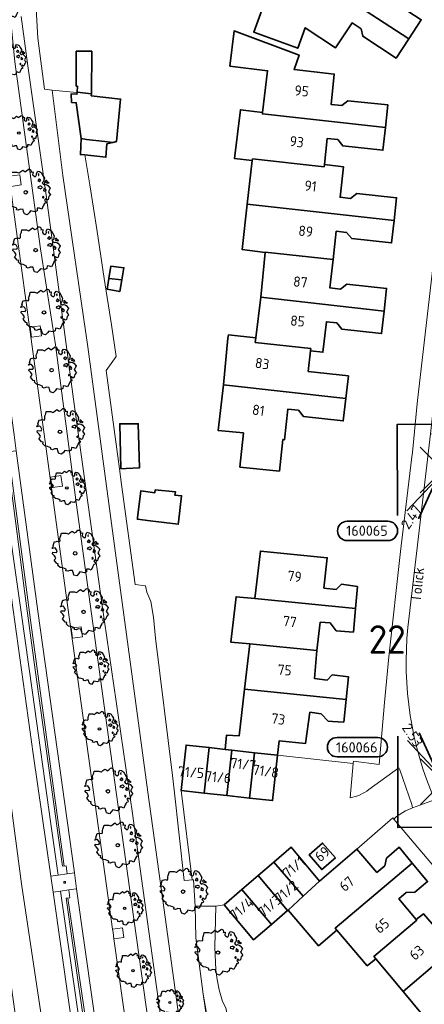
# Model space of a CAD drawing. Header units: metres. Extents: x 152391 to 157968, y 462336 to 467280.
# Tile 363 of 656: x 153788 to 153841, y 466125 to 466255. Entities that reach past the tile are written whole.
import ezdxf
from ezdxf.enums import TextEntityAlignment as Align

# ---------------------------------------------------------------- set-up
doc = ezdxf.new("R2010")
doc.units = ezdxf.units.M
doc.header["$LTSCALE"] = 0.75
doc.header["$PDMODE"] = 3
doc.header["$PDSIZE"] = 3
doc.layers.get('0').update_dxf_attribs({"lineweight": 25})
for name, color, linetype, lineweight in [('B-GV-GR-BOOM-S', 252, 'Continuous', 25), ('B-WE-GR-BEPLANTING_CULTUUR_BOSPLANTSOEN-GV', 251, 'Continuous', 18), ('B-WE-GR-GROENVOORZIENING-GV', 251, 'Continuous', 18), ('B-WE-GR-HAAG-G', 251, 'GR-HAAG1', 13), ('B-WE-GW-TALUD_KRUIN-G', 251, 'Continuous', 18), ('B-WE-OG-BEBOUWING-GV', 6, 'Continuous', 35), ('B-WE-OG-BEBOUWING-T18', 1, 'Continuous', 18), ('B-WE-OG-TERREIN_CULTUURSCHEIDING-GV', 251, 'Continuous', 18), ('B-WE-OG-TOPOGRAFIE-T18', 1, 'Continuous', 18), ('B-WE-RI-GWA_KOLK-S', 251, 'Continuous', 25), ('B-WE-VH-VERHARDING_ASFALT-GV', 251, 'Continuous', 18), ('B-WE-VH-VERHARDING_BETONSTRAATSTEEN-GV', 251, 'Continuous', 18), ('B-WE-VH-VERHARDING_GESLOTEN-GV', 251, 'Continuous', 18), ('B-WE-VH-VERHARDING_OPEN-GV', 251, 'Continuous', 18), ('B-WE-VH-VERHARDING_TEGEL-GV', 251, 'Continuous', 18), ('N-OI-RI-T50', 130, 'Continuous', 50), ('N-OI-RI-VWA_PUTNUMMER-S @ 0.75', 36, 'Continuous', 35), ('N-RO-KG-GRENS_WERK-G', 7, 'XX-WERKGRENS', 35)]:
    doc.layers.add(name, color=color, linetype=linetype, lineweight=lineweight)
doc.layers.add('inspectieput', color=7, linetype='Continuous', plot=False)
doc.styles.add('NLCS-ISO', font='isocpeur.ttf')
doc.styles.add('NLCS-ISO-M750-T18', font='NLCS-ISO.ttf', dxfattribs={"height": 1.35})
doc.styles.add('NLCS-ISO-M750-T50', font='NLCS-ISO.ttf', dxfattribs={"height": 3.75})
doc.linetypes.add('GR-HAAG1', pattern='A,6,[176,NLCS.SHX,S=0.125,R=0,X=0,Y=0],-2', length=8)
doc.linetypes.add('XX-WERKGRENS', pattern='A,0,[137,NLCS.SHX,S=0.1,R=0,X=-1.1,Y=-1.35],-6', length=6)

# ---------------------------------------------------------------- blocks, each defined once
blk = doc.blocks.new('*U247')
for q in [(-6.31, 7.21), (-4.23, 8.6)]:
    blk.add_line((-1.11, 1.66), q)
blk.add_lwpolyline([(-18.65, 7.76), (-11.5, 7.76, -1), (-11.5, 4.37), (-18.65, 4.37, -1)], format="xyb", close=True)
at = {"ltscale": 0.1, "style": 'NLCS-ISO'}
blk.add_attdef('PUTHGT', text='', height=1.8, rotation=303.6595, dxfattribs=at).set_placement((-6.61, 9.98), align=Align.MIDDLE_LEFT)
blk.add_attdef('PUTNR', text='', height=1.8, dxfattribs=at).set_placement((-15.18, 6.03), align=Align.MIDDLE_CENTER)
blk = doc.blocks.new('*U246')
for q in [(-6.36, -7.17), (-4.29, -8.57)]:
    blk.add_line((-1.12, -1.66), q)
blk.add_lwpolyline([(-16.81, -12.39), (-9.65, -12.39, 1), (-9.65, -9.01), (-16.81, -9.01, 1)], format="xyb", close=True)
at = {"ltscale": 0.1, "style": 'NLCS-ISO'}
blk.add_attdef('PUTHGT', text='', height=1.8, rotation=55.9352, dxfattribs=at).set_placement((-6.68, -9.93), align=Align.MIDDLE_LEFT)
blk.add_attdef('PUTNR', text='', height=1.8, dxfattribs=at).set_placement((-13.33, -8.87), align=Align.MIDDLE_CENTER)
blk = doc.blocks.new('wg')
at = {"layer": 'N-RO-KG-GRENS_WERK-G', "ltscale": 0.5, "flags": 128}
blk.add_lwpolyline([(6, 6), (-6, 6), (-6, -6), (6, -6)], dxfattribs=at)
blk = doc.blocks.new('SRI-KOLK-SO')
at = {"color": 0, "linetype": 'ByBlock', "lineweight": 18}
blk.add_lwpolyline([(-1.125, -1.125), (1.125, -1.125), (1.125, 1.125), (-1.125, 1.125)], close=True, dxfattribs=at)
at = {"color": 0, "linetype": 'ByBlock', "lineweight": 18, "style": 'NLCS-ISO'}
blk.add_text('k', height=1.5, dxfattribs=at).set_placement((0, 0), align=Align.MIDDLE_CENTER)
blk = doc.blocks.new('SGR-BOOM_21_30')
at = {"linetype": 'Continuous'}
for p, q in [((-1.11, 1.19), (-1.05, 1.33)), ((-1.05, 1.33), (-1.02, 1.5)), ((-1.02, 1.5), (-0.67, 1.5)), ((-0.67, 1.5), (-0.52, 1.43)), ((-0.52, 1.43), (-0.47, 1.45)), ((-0.47, 1.45), (-0.37, 1.55)), ((-0.37, 1.55), (-0.23, 1.65)), ((-0.23, 1.65), (-0.13, 1.58)), ((-0.13, 1.58), (-0.06, 1.52)), ((-0.06, 1.52), (0.07, 1.58)), ((0.07, 1.58), (0.2, 1.71)), ((0.2, 1.71), (0.26, 1.73)), ((0.26, 1.73), (0.33, 1.7)), ((0.33, 1.7), (0.39, 1.65)), ((0.4, 1.53), (0.38, 1.5)), ((0.38, 1.5), (0.53, 1.52)), ((0.39, 1.65), (0.4, 1.53)), ((0.54, 1.48), (0.51, 1.29)), ((0.53, 1.52), (0.54, 1.48)), ((0.79, 1.4), (0.89, 1.56)), ((0.8, 1.29), (0.79, 1.4)), ((0.89, 1.56), (1.02, 1.53)), ((0.97, 1.37), (0.93, 1.33)), ((0.93, 1.33), (0.95, 1.25)), ((0.96, 1.27), (0.97, 1.37)), ((1.02, 1.53), (1.16, 1.45)), ((1.16, 1.45), (1.25, 1.27)), ((-1.7, 0.37), (-1.66, 0.48)), ((-1.49, 0.41), (-1.7, 0.37)), ((-1.68, -0.03), (-1.67, 0.09)), ((-1.67, 0.09), (-1.39, 0.07)), ((-1.66, 0.48), (-1.6, 0.53)), ((-1.63, 0.58), (-1.53, 0.87)), ((-1.6, 0.53), (-1.63, 0.58)), ((-1.53, 0.87), (-1.46, 0.86)), ((-1.42, 0.33), (-1.49, 0.41)), ((-1.46, 0.86), (-1.34, 0.91)), ((-1.33, 0.18), (-1.42, 0.33)), ((-1.39, 0.07), (-1.33, 0.18)), ((-1.34, 0.91), (-1.18, 0.86)), ((-1.18, 0.86), (-1.12, 0.92)), ((-1.13, 1.09), (-1.11, 1.19)), ((-1.12, 0.92), (-1.13, 1.09)), ((0.51, 1.29), (0.57, 1.24)), ((0.57, 1.24), (0.69, 1.15)), ((0.69, 1.15), (0.75, 1.2)), ((0.75, 1.2), (0.8, 1.29)), ((0.94, 0.91), (0.89, 0.87)), ((0.89, 0.87), (0.93, 0.83)), ((0.93, 0.41), (0.89, 0.33)), ((0.89, 0.33), (1.03, 0.32)), ((0.93, 0.83), (0.98, 0.84)), ((1.05, 0.46), (0.93, 0.41)), ((0.97, 0.97), (0.94, 0.91)), ((0.95, 1.25), (0.96, 1.24)), ((1.03, 0.97), (0.97, 0.97)), ((0.98, 0.84), (1.03, 0.78)), ((1.08, 0.94), (1.03, 0.97)), ((1.03, 0.78), (1.08, 0.84)), ((1.03, 0.32), (1.11, 0.25)), ((1.11, 0.46), (1.05, 0.46)), ((1.12, 0.87), (1.08, 0.94)), ((1.08, 0.84), (1.12, 0.87)), ((1.22, 0.4), (1.11, 0.46)), ((1.11, 0.25), (1.2, 0.37)), ((1.2, 0.37), (1.24, 0.41)), ((1.32, 0.79), (1.23, 0.69)), ((1.23, 0.69), (1.27, 0.63)), ((1.25, 1.27), (1.38, 1.06)), ((1.27, 0.63), (1.38, 0.56)), ((1.34, 0.18), (1.31, 0.1)), ((1.43, 0.05), (1.31, 0.1)), ((1.38, 1.06), (1.32, 0.79)), ((1.36, 0.3), (1.34, 0.23)), ((1.34, 0.23), (1.34, 0.18)), ((1.43, 0.23), (1.36, 0.3)), ((1.38, 0.56), (1.44, 0.6)), ((1.47, 0.2), (1.43, 0.23)), ((1.43, 0.05), (1.51, 0.14)), ((1.47, 0.86), (1.44, 0.81)), ((1.44, 0.81), (1.46, 0.74)), ((1.44, 0.6), (1.57, 0.56)), ((1.46, 0.74), (1.53, 0.69)), ((1.54, 0.86), (1.47, 0.86)), ((1.51, 0.14), (1.47, 0.2)), ((1.53, 0.73), (1.64, 0.68)), ((1.53, 0.69), (1.54, 0.73)), ((1.62, 0.76), (1.54, 0.86)), ((1.57, 0.56), (1.64, 0.51)), ((1.73, 0.71), (1.62, 0.76)), ((1.64, 0.68), (1.73, 0.71)), ((1.64, 0.51), (1.81, 0.32)), ((1.72, 0.1), (1.67, 0.04)), ((1.67, 0.04), (1.76, -0.09)), ((1.81, 0.32), (1.72, 0.1)), ((-1.54, -0.18), (-1.68, -0.03)), ((-1.55, -0.51), (-1.49, -0.42)), ((-1.35, -0.75), (-1.55, -0.51)), ((-1.44, -0.32), (-1.54, -0.18)), ((-1.49, -0.42), (-1.44, -0.32)), ((-1.25, -0.78), (-1.35, -0.75)), ((-1.27, -0.9), (-1.25, -0.78)), ((-1.11, -1.05), (-1.27, -0.9)), ((-0.91, -1.08), (-1.11, -1.05)), ((-0.67, -1.18), (-0.91, -1.08)), ((-0.68, -1.29), (-0.67, -1.18)), ((-0.55, -1.33), (-0.68, -1.29)), ((-0.4, -1.26), (-0.55, -1.33)), ((-0.19, -1.28), (-0.4, -1.26)), ((-0.16, -1.43), (-0.19, -1.28)), ((0.84, -1.16), (0.83, -1.36)), ((1.03, -1.18), (0.84, -1.16)), ((1.18, -1.24), (1.03, -1.18)), ((1.29, -1.01), (1.18, -1.24)), ((1.29, -0.29), (1.24, -0.36)), ((1.24, -0.36), (1.25, -0.42)), ((1.26, -0.42), (1.33, -0.41)), ((1.33, -0.34), (1.29, -0.29)), ((1.36, -0.88), (1.29, -1.01)), ((1.33, -0.41), (1.33, -0.34)), ((1.37, -0.83), (1.36, -0.88)), ((1.48, -0.8), (1.37, -0.83)), ((1.46, -0.47), (1.39, -0.59)), ((1.39, -0.59), (1.43, -0.64)), ((1.43, -0.64), (1.5, -0.7)), ((1.58, -0.59), (1.46, -0.47)), ((1.5, -0.7), (1.48, -0.8)), ((1.66, -0.52), (1.58, -0.59)), ((1.68, -0.42), (1.66, -0.52)), ((1.72, -0.31), (1.68, -0.42)), ((1.84, -0.18), (1.72, -0.31)), ((1.76, -0.09), (1.84, -0.18)), ((-0.13, -1.49), (-0.16, -1.43)), ((-0.1, -1.61), (-0.13, -1.49)), ((0.11, -1.67), (-0.1, -1.61)), ((0.25, -1.52), (0.11, -1.67)), ((0.36, -1.38), (0.25, -1.52)), ((0.68, -1.44), (0.36, -1.38)), ((0.83, -1.36), (0.68, -1.44))]:
    blk.add_line(p, q, dxfattribs=at)
blk.add_circle((0, 0), 0.126, dxfattribs=at)
blk = doc.blocks.new('SGR-BOOM_31_50')
at = {"linetype": 'Continuous'}
for p, q in [((-1.51, 1.45), (-1.48, 1.58)), ((-1.49, 1.23), (-1.51, 1.45)), ((-1.48, 1.58), (-1.4, 1.78)), ((-1.4, 1.78), (-1.36, 2)), ((-1.36, 2), (-0.89, 2)), ((-0.89, 2), (-0.69, 1.91)), ((-0.69, 1.91), (-0.63, 1.93)), ((-0.63, 1.93), (-0.49, 2.06)), ((-0.49, 2.06), (-0.3, 2.2)), ((-0.3, 2.2), (-0.18, 2.11)), ((-0.18, 2.11), (-0.08, 2.02)), ((-0.08, 2.02), (0.09, 2.11)), ((0.09, 2.11), (0.27, 2.28)), ((0.27, 2.28), (0.35, 2.31)), ((0.35, 2.31), (0.44, 2.26)), ((0.44, 2.26), (0.52, 2.2)), ((0.54, 2.04), (0.51, 2)), ((0.51, 2), (0.71, 2.02)), ((0.52, 2.2), (0.54, 2.04)), ((0.72, 1.98), (0.68, 1.71)), ((0.68, 1.71), (0.75, 1.65)), ((0.71, 2.02), (0.72, 1.98)), ((0.75, 1.65), (0.92, 1.54)), ((0.92, 1.54), (1, 1.6)), ((1, 1.6), (1.06, 1.71)), ((1.05, 1.87), (1.19, 2.09)), ((1.06, 1.71), (1.05, 1.87)), ((1.19, 2.09), (1.36, 2.04)), ((1.3, 1.82), (1.23, 1.78)), ((1.23, 1.78), (1.27, 1.67)), ((1.3, 1.3), (1.25, 1.21)), ((1.27, 1.67), (1.28, 1.65)), ((1.28, 1.69), (1.3, 1.82)), ((1.37, 1.3), (1.3, 1.3)), ((1.36, 2.04), (1.54, 1.93)), ((1.44, 1.25), (1.37, 1.3)), ((1.54, 1.93), (1.67, 1.69)), ((1.67, 1.69), (1.84, 1.41)), ((1.84, 1.41), (1.76, 1.06)), ((-2.27, 0.49), (-2.21, 0.64)), ((-1.99, 0.55), (-2.27, 0.49)), ((-2.24, -0.04), (-2.22, 0.11)), ((-2.22, 0.11), (-1.85, 0.09)), ((-2.21, 0.64), (-2.13, 0.71)), ((-2.18, 0.77), (-2.04, 1.17)), ((-2.13, 0.71), (-2.18, 0.77)), ((-2.04, 1.17), (-1.94, 1.14)), ((-1.9, 0.44), (-1.99, 0.55)), ((-1.94, 1.14), (-1.79, 1.21)), ((-1.77, 0.25), (-1.9, 0.44)), ((-1.85, 0.09), (-1.77, 0.25)), ((-1.79, 1.21), (-1.57, 1.14)), ((-1.57, 1.14), (-1.49, 1.23)), ((1.25, 1.21), (1.19, 1.17)), ((1.19, 1.17), (1.23, 1.1)), ((1.23, 0.55), (1.19, 0.44)), ((1.19, 0.44), (1.37, 0.42)), ((1.23, 1.1), (1.31, 1.12)), ((1.4, 0.62), (1.23, 0.55)), ((1.31, 1.12), (1.37, 1.03)), ((1.37, 1.03), (1.44, 1.12)), ((1.37, 0.42), (1.48, 0.33)), ((1.48, 0.62), (1.4, 0.62)), ((1.5, 1.17), (1.44, 1.25)), ((1.44, 1.12), (1.5, 1.17)), ((1.62, 0.53), (1.48, 0.62)), ((1.48, 0.33), (1.61, 0.49)), ((1.61, 0.49), (1.65, 0.55)), ((1.76, 1.06), (1.64, 0.93)), ((1.64, 0.93), (1.7, 0.84)), ((1.7, 0.84), (1.84, 0.75)), ((1.79, 0.25), (1.75, 0.14)), ((1.91, 0.07), (1.75, 0.14)), ((1.81, 0.4), (1.79, 0.31)), ((1.79, 0.31), (1.79, 0.25)), ((1.9, 0.31), (1.81, 0.4)), ((1.84, 0.75), (1.92, 0.79)), ((1.96, 0.27), (1.9, 0.31)), ((1.91, 0.07), (2.01, 0.18)), ((1.96, 1.14), (1.92, 1.08)), ((1.92, 1.08), (1.95, 0.99)), ((1.92, 0.79), (2.09, 0.75)), ((1.95, 0.99), (2.04, 0.93)), ((2.06, 1.14), (1.96, 1.14)), ((2.01, 0.18), (1.96, 0.27)), ((2.04, 0.97), (2.18, 0.9)), ((2.04, 0.93), (2.06, 0.97)), ((2.16, 1.01), (2.06, 1.14)), ((2.09, 0.75), (2.18, 0.68)), ((2.3, 0.95), (2.16, 1.01)), ((2.18, 0.9), (2.3, 0.95)), ((2.18, 0.68), (2.41, 0.42)), ((2.29, 0.14), (2.23, 0.05)), ((2.23, 0.05), (2.35, -0.13)), ((2.41, 0.42), (2.29, 0.14)), ((-2.05, -0.24), (-2.24, -0.04)), ((-2.07, -0.67), (-1.99, -0.56)), ((-1.8, -1), (-2.07, -0.67)), ((-1.91, -0.43), (-2.05, -0.24)), ((-1.99, -0.56), (-1.91, -0.43)), ((-1.67, -1.05), (-1.8, -1)), ((-1.7, -1.2), (-1.67, -1.05)), ((-1.48, -1.4), (-1.7, -1.2)), ((1.72, -0.39), (1.65, -0.48)), ((1.65, -0.48), (1.67, -0.56)), ((1.68, -0.56), (1.78, -0.54)), ((1.78, -0.45), (1.72, -0.39)), ((1.81, -1.18), (1.72, -1.35)), ((1.78, -0.54), (1.78, -0.45)), ((1.82, -1.11), (1.81, -1.18)), ((1.98, -1.07), (1.82, -1.11)), ((1.95, -0.63), (1.85, -0.78)), ((1.85, -0.78), (1.9, -0.85)), ((1.9, -0.85), (1.99, -0.94)), ((2.1, -0.78), (1.95, -0.63)), ((1.99, -0.94), (1.98, -1.07)), ((2.21, -0.7), (2.1, -0.78)), ((2.24, -0.56), (2.21, -0.7)), ((2.29, -0.41), (2.24, -0.56)), ((2.46, -0.24), (2.29, -0.41)), ((2.35, -0.13), (2.46, -0.24)), ((-1.22, -1.44), (-1.48, -1.4)), ((-0.89, -1.57), (-1.22, -1.44)), ((-0.91, -1.72), (-0.89, -1.57)), ((-0.73, -1.77), (-0.91, -1.72)), ((-0.53, -1.68), (-0.73, -1.77)), ((-0.25, -1.7), (-0.53, -1.68)), ((-0.21, -1.9), (-0.25, -1.7)), ((-0.18, -1.99), (-0.21, -1.9)), ((-0.13, -2.14), (-0.18, -1.99)), ((0.15, -2.23), (-0.13, -2.14)), ((0.34, -2.03), (0.15, -2.23)), ((0.47, -1.83), (0.34, -2.03)), ((0.91, -1.92), (0.47, -1.83)), ((1.11, -1.81), (0.91, -1.92)), ((1.13, -1.55), (1.11, -1.81)), ((1.37, -1.57), (1.13, -1.55)), ((1.58, -1.66), (1.37, -1.57)), ((1.72, -1.35), (1.58, -1.66))]:
    blk.add_line(p, q, dxfattribs=at)
blk.add_circle((0, 0), 0.169, dxfattribs=at)
blk = doc.blocks.new('SGR-BOOM_50_100')
at = {"linetype": 'Continuous'}
for p, q in [((-1.87, 2.37), (-1.81, 2.66)), ((-1.81, 2.66), (-1.19, 2.66)), ((-1.19, 2.66), (-0.92, 2.55)), ((-0.84, 2.58), (-0.65, 2.75)), ((-0.65, 2.75), (-0.4, 2.93)), ((-0.4, 2.93), (-0.24, 2.81)), ((-0.24, 2.81), (-0.11, 2.69)), ((-0.11, 2.69), (0.12, 2.81)), ((0.12, 2.81), (0.36, 3.04)), ((0.36, 3.04), (0.47, 3.07)), ((0.47, 3.07), (0.59, 3.02)), ((0.59, 3.02), (0.69, 2.93)), ((0.72, 2.72), (0.67, 2.66)), ((0.67, 2.66), (0.94, 2.69)), ((0.69, 2.93), (0.72, 2.72)), ((0.96, 2.64), (0.9, 2.29)), ((0.94, 2.69), (0.96, 2.64)), ((1.4, 2.49), (1.58, 2.78)), ((1.58, 2.78), (1.81, 2.72)), ((1.81, 2.72), (2.06, 2.58)), ((-2.9, 1.03), (-2.72, 1.56)), ((-2.72, 1.56), (-2.59, 1.53)), ((-2.59, 1.53), (-2.39, 1.61)), ((-2.39, 1.61), (-2.1, 1.53)), ((-2.1, 1.53), (-1.99, 1.64)), ((-2.01, 1.93), (-1.97, 2.11)), ((-1.99, 1.64), (-2.01, 1.93)), ((-1.97, 2.11), (-1.87, 2.37)), ((-0.92, 2.55), (-0.84, 2.58)), ((0.9, 2.29), (1, 2.2)), ((1, 2.2), (1.23, 2.05)), ((1.23, 2.05), (1.34, 2.14)), ((1.34, 2.14), (1.42, 2.29)), ((1.42, 2.29), (1.4, 2.49)), ((1.67, 1.61), (1.58, 1.56)), ((1.58, 1.56), (1.65, 1.47)), ((1.73, 2.43), (1.65, 2.37)), ((1.65, 2.37), (1.69, 2.23)), ((1.65, 1.47), (1.75, 1.5)), ((1.73, 1.73), (1.67, 1.61)), ((1.69, 2.23), (1.71, 2.2)), ((1.71, 2.26), (1.73, 2.43)), ((1.83, 1.73), (1.73, 1.73)), ((1.75, 1.5), (1.83, 1.38)), ((1.91, 1.67), (1.83, 1.73)), ((1.83, 1.38), (1.91, 1.5)), ((2, 1.56), (1.91, 1.67)), ((1.91, 1.5), (2, 1.56)), ((2.06, 2.58), (2.22, 2.26)), ((2.35, 1.41), (2.18, 1.23)), ((2.22, 2.26), (2.45, 1.88)), ((2.45, 1.88), (2.35, 1.41)), ((2.62, 1.53), (2.56, 1.44)), ((2.56, 1.44), (2.6, 1.32)), ((2.6, 1.32), (2.72, 1.23)), ((2.74, 1.53), (2.62, 1.53)), ((2.89, 1.35), (2.74, 1.53)), ((3.07, 1.26), (2.89, 1.35)), ((-3.03, 0.65), (-2.94, 0.85)), ((-2.65, 0.74), (-3.03, 0.65)), ((-2.99, -0.05), (-2.96, 0.15)), ((-2.96, 0.15), (-2.47, 0.12)), ((-2.94, 0.85), (-2.84, 0.94)), ((-2.84, 0.94), (-2.9, 1.03)), ((-2.53, 0.59), (-2.65, 0.74)), ((-2.37, 0.33), (-2.53, 0.59)), ((-2.47, 0.12), (-2.37, 0.33)), ((1.65, 0.74), (1.58, 0.59)), ((1.58, 0.59), (1.83, 0.56)), ((1.87, 0.82), (1.65, 0.74)), ((1.83, 0.56), (1.98, 0.45)), ((1.98, 0.82), (1.87, 0.82)), ((2.16, 0.71), (1.98, 0.82)), ((1.98, 0.45), (2.14, 0.65)), ((2.14, 0.65), (2.2, 0.74)), ((2.18, 1.23), (2.27, 1.12)), ((2.27, 1.12), (2.45, 1)), ((2.39, 0.33), (2.33, 0.18)), ((2.55, 0.09), (2.33, 0.18)), ((2.41, 0.53), (2.39, 0.42)), ((2.39, 0.42), (2.39, 0.33)), ((2.53, 0.42), (2.41, 0.53)), ((2.45, 1), (2.56, 1.06)), ((2.62, 0.36), (2.53, 0.42)), ((2.55, 0.09), (2.68, 0.24)), ((2.56, 1.06), (2.78, 1)), ((2.68, 0.24), (2.62, 0.36)), ((2.72, 1.29), (2.91, 1.2)), ((2.72, 1.23), (2.74, 1.29)), ((2.78, 1), (2.91, 0.91)), ((2.91, 1.2), (3.07, 1.26)), ((2.91, 0.91), (3.22, 0.56)), ((3.05, 0.18), (2.97, 0.07)), ((2.97, 0.07), (3.13, -0.17)), ((3.22, 0.56), (3.05, 0.18)), ((-2.74, -0.31), (-2.99, -0.05)), ((-2.76, -0.9), (-2.65, -0.75)), ((-2.41, -1.34), (-2.76, -0.9)), ((-2.55, -0.58), (-2.74, -0.31)), ((-2.65, -0.75), (-2.55, -0.58)), ((2.29, -0.52), (2.2, -0.64)), ((2.2, -0.64), (2.22, -0.75)), ((2.25, -0.75), (2.37, -0.72)), ((2.37, -0.61), (2.29, -0.52)), ((2.37, -0.72), (2.37, -0.61)), ((2.6, -0.84), (2.47, -1.04)), ((2.47, -1.04), (2.53, -1.13)), ((2.53, -1.13), (2.66, -1.25)), ((2.8, -1.04), (2.6, -0.84)), ((2.66, -1.25), (2.64, -1.42)), ((2.95, -0.93), (2.8, -1.04)), ((2.99, -0.75), (2.95, -0.93)), ((3.05, -0.55), (2.99, -0.75)), ((3.28, -0.31), (3.05, -0.55)), ((3.13, -0.17), (3.28, -0.31)), ((-2.22, -1.39), (-2.41, -1.34)), ((-2.26, -1.6), (-2.22, -1.39)), ((-1.97, -1.86), (-2.26, -1.6)), ((-1.62, -1.92), (-1.97, -1.86)), ((-1.19, -2.1), (-1.62, -1.92)), ((-1.21, -2.3), (-1.19, -2.1)), ((-0.98, -2.36), (-1.21, -2.3)), ((-0.71, -2.24), (-0.98, -2.36)), ((-0.34, -2.27), (-0.71, -2.24)), ((-0.28, -2.53), (-0.34, -2.27)), ((-0.24, -2.65), (-0.28, -2.53)), ((0.63, -2.45), (0.45, -2.71)), ((1.21, -2.56), (0.63, -2.45)), ((1.48, -2.42), (1.21, -2.56)), ((1.5, -2.07), (1.48, -2.42)), ((1.83, -2.1), (1.5, -2.07)), ((2.1, -2.21), (1.83, -2.1)), ((2.29, -1.8), (2.1, -2.21)), ((2.41, -1.57), (2.29, -1.8)), ((2.43, -1.48), (2.41, -1.57)), ((2.64, -1.42), (2.43, -1.48)), ((-0.17, -2.85), (-0.24, -2.65)), ((0.2, -2.97), (-0.17, -2.85)), ((0.45, -2.71), (0.2, -2.97))]:
    blk.add_line(p, q, dxfattribs=at)
blk.add_circle((0, 0), 0.225, dxfattribs=at)

msp = doc.modelspace()

# ---------------------------------------------------------------- linework, layer by layer
at = {"layer": 'B-WE-GR-BEPLANTING_CULTUUR_BOSPLANTSOEN-GV'}
for points in [[(153789.69, 466265.1), (153789.04, 466264.09), (153788.19, 466261.95), (153787.64, 466260.61), (153787.57, 466259.96), (153786.98, 466255.97), (153787.11, 466253.52), (153787.57, 466249.05), (153790.94, 466224.47), (153792.89, 466211.83), (153795.64, 466191.09), (153799.68, 466161.78), (153802.89, 466138.53), (153805.15, 466122.55), (153808.81, 466096.3), (153809.5, 466090.92), (153812, 466091.3), (153814.8, 466092.68), (153815.48, 466093.34)], [(153788.39, 466255.02), (153789.26, 466248.52), (153791.7, 466231.51), (153795.37, 466204.03), (153799.06, 466177.56), (153803.02, 466150.17), (153807.97, 466114.4), (153810.72, 466093.76), (153811.74, 466093.09), (153813.06, 466092.98), (153813.44, 466093.24), (153811.75, 466105.21), (153809.59, 466119.97), (153807.15, 466137.8), (153805.07, 466152.99), (153800.68, 466185.4), (153797.17, 466211.58), (153793.89, 466234.12), (153792.48, 466245.35), (153791.46, 466245.46), (153790.58, 466252.16), (153790.34, 466256.83)], [(153807.97, 466114.4), (153803.02, 466150.17), (153799.06, 466177.56), (153795.37, 466204.03), (153791.7, 466231.51), (153789.26, 466248.52), (153788.39, 466255.02)], [(153814.69, 466110.2), (153812.34, 466126.41), (153811.35, 466133.82), (153811.29, 466138.01), (153811.05, 466141.45), (153809.85, 466141.35), (153808.51, 466153.31), (153808.3, 466155.18), (153806.06, 466173.26), (153805.81, 466176.01), (153805.46, 466178.05), (153804.91, 466179.3), (153804.73, 466180.15), (153803.37, 466180.29), (153801.6, 466193.46), (153801.32, 466195.5), (153799.58, 466208.44), (153800.89, 466210.29), (153800.28, 466214.46), (153799.33, 466220.55), (153798.38, 466226.74), (153797.43, 466232.89), (153796.75, 466236.81), (153796.19, 466236.87), (153796.3, 466238.97), (153795.65, 466243.68), (153795.03, 466243.73), (153794.95, 466244.84), (153795.73, 466244.79), (153795.74, 466245.01), (153794.74, 466245.11), (153792.48, 466245.35), (153793.89, 466234.12), (153797.17, 466211.58), (153800.68, 466185.4), (153805.07, 466152.99), (153807.15, 466137.8), (153809.59, 466119.97)], [(153814.94, 466111.49), (153812.34, 466126.41), (153814.69, 466110.2)]]:
    msp.add_lwpolyline(points, dxfattribs=at)
at = {"layer": 'B-WE-GR-GROENVOORZIENING-GV'}
for points in [[(153784.44, 466197.49), (153789.99, 466158.04), (153792.29, 466141.95), (153793.28, 466142.08), (153792.32, 466148.8), (153789.87, 466166.08), (153788.38, 466176.68), (153786.7, 466188.65), (153785.43, 466197.61)], [(153786.97, 466197.8), (153785.43, 466197.61), (153786.7, 466188.65), (153788.38, 466176.68), (153789.87, 466166.08), (153792.32, 466148.8), (153793.28, 466142.08), (153794.44, 466142.24), (153794.32, 466143.3), (153793.83, 466143.23), (153793.31, 466146.99), (153791.73, 466158.39), (153790.26, 466169.1), (153788.9, 466179.11), (153787.69, 466188.33), (153786.56, 466196.93), (153787.06, 466197)], [(153795.42, 466142.38), (153790.61, 466176.81), (153787.75, 466197.9), (153786.97, 466197.8), (153787.06, 466197), (153786.56, 466196.93), (153787.69, 466188.33), (153788.9, 466179.11), (153790.26, 466169.1), (153791.73, 466158.39), (153793.31, 466146.99), (153793.83, 466143.23), (153794.32, 466143.3), (153794.44, 466142.24)], [(153797.26, 466106.91), (153799.79, 466089.01), (153800.78, 466089.15), (153800.4, 466091.85), (153798.67, 466104.07), (153796.27, 466121.12), (153793.58, 466139.98), (153792.59, 466139.85), (153794.71, 466124.99), (153797.07, 466108.3)], [(153793.58, 466139.98), (153796.27, 466121.12), (153798.67, 466104.07), (153800.4, 466091.85), (153800.78, 466089.15), (153801.77, 466089.29), (153802.02, 466089.32), (153801.94, 466089.97), (153801.45, 466089.89), (153800.25, 466098.08), (153798.92, 466107.18), (153796.96, 466120.7), (153795.15, 466133.16), (153794.3, 466139.03), (153794.8, 466139.1), (153794.68, 466140.13)], [(153799.83, 466110.92), (153795.69, 466140.27), (153794.68, 466140.13), (153794.8, 466139.1), (153794.3, 466139.03), (153795.15, 466133.16), (153796.96, 466120.7), (153798.92, 466107.18), (153800.25, 466098.08), (153801.45, 466089.89), (153801.94, 466089.97), (153802.02, 466089.32), (153802.86, 466089.44), (153802.53, 466091.81)]]:
    msp.add_lwpolyline(points, close=True, dxfattribs=at)
at = {"layer": 'B-WE-GR-HAAG-G'}
for points in [[(153786.81, 466196.96), (153789.61, 466175.61), (153794.07, 466143.27)], [(153794.55, 466139.06), (153798.02, 466115.16), (153801.7, 466089.93)]]:
    msp.add_lwpolyline(points, dxfattribs=at)
at = {"layer": 'B-WE-GW-TALUD_KRUIN-G'}
for points in [[(153813.44, 466093.24), (153811.75, 466105.21), (153809.59, 466119.97), (153807.15, 466137.8), (153805.07, 466152.99), (153800.68, 466185.4), (153797.17, 466211.58), (153793.89, 466234.12), (153792.48, 466245.35), (153791.46, 466245.46), (153790.58, 466252.16), (153790.34, 466256.83), (153790.74, 466259.57), (153790.04, 466265.65)], [(153792.48, 466245.35), (153793.89, 466234.12), (153797.17, 466211.58), (153800.68, 466185.4), (153805.07, 466152.99), (153807.15, 466137.8), (153809.59, 466119.97), (153811.75, 466105.21), (153813.44, 466093.24)]]:
    msp.add_lwpolyline(points, dxfattribs=at)
at = {"layer": 'B-WE-OG-BEBOUWING-GV'}
for points in [[(153829.02, 466266.15), (153827.33, 466267.31), (153823.98, 466262.28), (153823.9, 466262.16), (153839.35, 466252.08), (153841, 466254.6), (153836.6, 466257.47), (153836.35, 466257.08), (153834.58, 466258.25), (153836.46, 466261.08), (153836.48, 466261.12), (153828.97, 466266.08)], [(153823.98, 466262.28), (153822.67, 466263.14), (153818.98, 466252.96), (153824.77, 466250.86), (153825.74, 466253.55), (153829.73, 466250.91), (153831.9, 466254.18), (153833.11, 466253.39), (153833.31, 466252.42), (153837.7, 466249.55), (153839.35, 466252.08), (153823.9, 466262.16)], [(153836.28, 466240.41), (153836.61, 466243.39), (153831.33, 466243.93), (153830.57, 466243.31), (153829.14, 466243.46), (153829.57, 466247.46), (153824.29, 466248.04), (153824.94, 466249.95), (153816.4, 466253.13), (153815.84, 466248.5), (153820.8, 466247.9), (153820.13, 466242.39), (153820.11, 466242.22)], [(153795.74, 466245.05), (153797.63, 466244.85), (153797.68, 466250.46), (153795.65, 466250.46), (153795.65, 466245.87), (153795.79, 466245.84)], [(153797.63, 466244.85), (153795.74, 466245.05), (153795.74, 466245.01), (153795.73, 466244.79), (153794.95, 466244.84), (153795.03, 466243.73), (153795.65, 466243.68), (153796.3, 466238.97), (153797, 466238.84), (153799.4, 466238.58), (153800.45, 466238.46), (153800.92, 466238.57), (153801.46, 466244.16), (153797.62, 466244.6)], [(153820.13, 466242.39), (153817.22, 466242.75), (153816.44, 466236.35), (153818.79, 466236.09), (153818.82, 466236.3), (153828.23, 466235.26), (153828.26, 466235.54), (153828.64, 466238.99), (153830.02, 466238.83), (153830.68, 466238.01), (153835.95, 466237.43), (153836.28, 466240.41), (153820.11, 466242.22)], [(153800.45, 466238.46), (153799.4, 466238.58), (153797, 466238.84), (153796.3, 466238.97), (153796.19, 466236.87), (153796.75, 466236.81), (153799.51, 466236.52), (153799.54, 466236.51), (153799.54, 466236.54), (153799.65, 466238.27)], [(153828.26, 466235.54), (153828.23, 466235.26), (153818.82, 466236.3), (153818.79, 466236.09), (153818.13, 466230.32), (153837.42, 466228.21), (153837.75, 466231.18), (153832.51, 466231.75), (153831.68, 466231.09), (153830.32, 466231.24), (153830.76, 466235.26)], [(153818.13, 466230.32), (153817.46, 466224.37), (153820.48, 466223.98), (153820.48, 466224.04), (153829.42, 466223.07), (153829.83, 466226.78), (153831.19, 466226.63), (153831.86, 466225.81), (153837.1, 466225.23), (153837.42, 466228.21)], [(153819.89, 466218.09), (153836.11, 466216.28), (153836.44, 466219.25), (153831.2, 466219.83), (153830.4, 466219.17), (153829, 466219.32), (153829.42, 466223.07), (153820.48, 466224.04), (153820.48, 466223.98)], [(153799.93, 466220.56), (153801.63, 466220.38), (153801.91, 466221.98), (153800.2, 466222.19)], [(153801.63, 466220.38), (153799.93, 466220.56), (153799.7, 466219.17), (153801.36, 466218.83)], [(153819.26, 466212.76), (153819.18, 466212.15), (153826.48, 466211.33), (153826.45, 466211.03), (153828.07, 466210.85), (153828.52, 466214.88), (153829.88, 466214.73), (153830.54, 466213.9), (153835.78, 466213.32), (153836.11, 466216.28), (153819.89, 466218.09)], [(153831.08, 466204.79), (153831.42, 466207.75), (153826.15, 466208.34), (153826.45, 466211.03), (153826.48, 466211.33), (153819.18, 466212.15), (153819.26, 466212.76), (153815.67, 466213.16), (153815.57, 466212.71), (153815, 466206.59)], [(153822.35, 466195.2), (153822.82, 466199.36), (153823.02, 466199.34), (153823.46, 466203.39), (153824.85, 466203.24), (153825.51, 466202.41), (153830.75, 466201.82), (153831.08, 466204.79), (153815, 466206.59), (153814.28, 466200.57), (153817.61, 466200.25), (153817.15, 466195.76)], [(153801.5, 466195.51), (153802.19, 466195.55), (153803.95, 466195.65), (153803.79, 466201.46), (153801.37, 466201.46), (153801.5, 466195.54)], [(153809.08, 466188.49), (153809.48, 466191.97), (153808.61, 466192.05), (153808.7, 466192.48), (153806.02, 466192.75), (153805.97, 466192.37), (153804.12, 466192.62), (153803.71, 466189.06), (153803.69, 466188.89), (153805.37, 466188.68), (153809.05, 466188.24)], [(153832.35, 466177.13), (153832.6, 466180.04), (153830.5, 466180.34), (153829.81, 466179.64), (153828.21, 466179.83), (153828.65, 466183.83), (153819.86, 466184.71), (153819.14, 466178.45)], [(153827.28, 466171.61), (153827.73, 466175.33), (153829.02, 466175.24), (153829.83, 466174.19), (153832.07, 466174.05), (153832.35, 466177.13), (153819.14, 466178.45), (153816.65, 466178.7), (153815.96, 466172.74), (153818.45, 466172.49)], [(153817.77, 466166.53), (153831.13, 466165.19), (153831.44, 466168.15), (153829.3, 466168.44), (153828.65, 466167.74), (153826.95, 466167.94), (153827.28, 466171.61), (153818.45, 466172.49)], [(153815.2, 466158.61), (153816.1, 466158.51), (153819.08, 466158.18), (153822.11, 466157.84), (153822.32, 466159.76), (153825.79, 466159.39), (153826.37, 466163.49), (153827.82, 466163.29), (153828.77, 466162.34), (153829.33, 466162.3), (153830.82, 466162.2), (153831.13, 466165.19), (153817.77, 466166.53), (153817.06, 466160.41), (153815.41, 466160.49)], [(153812.46, 466152.87), (153813.12, 466158.84), (153810.09, 466159.17), (153809.43, 466153.21)], [(153815.2, 466158.61), (153813.12, 466158.84), (153812.46, 466152.87), (153815.44, 466152.54), (153816.1, 466158.51)], [(153819.08, 466158.18), (153816.1, 466158.51), (153815.44, 466152.54), (153818.42, 466152.21)], [(153818.42, 466152.21), (153821.45, 466151.88), (153822.11, 466157.84), (153819.08, 466158.18)], [(153829.72, 466144.36), (153828.03, 466146.29), (153826.27, 466144.75), (153827.91, 466142.81)], [(153821.62, 466143.78), (153825.48, 466139.31), (153827.63, 466141.29), (153823.91, 466145.74)], [(153825.48, 466139.31), (153823.48, 466137.46), (153827.48, 466132.79), (153829.91, 466134.83), (153829.7, 466135.08), (153839.82, 466143.65), (153838.1, 466145.73), (153836.44, 466144.29), (153836.2, 466143.3), (153835.18, 466142.42), (153832.54, 466145.5), (153827.63, 466141.29)], [(153825.48, 466139.31), (153821.62, 466143.78), (153819.56, 466142.02), (153823.43, 466137.42), (153823.48, 466137.46)], [(153839.82, 466143.65), (153829.7, 466135.08), (153829.91, 466134.83), (153833.91, 466130.15), (153835.03, 466131.04), (153834.77, 466131.35), (153840.41, 466136.16), (153840.33, 466136.24), (153838.05, 466138.94), (153839, 466139.77), (153840.14, 466139.82), (153841.84, 466141.22)], [(153823.43, 466137.42), (153819.56, 466142.02), (153817.39, 466140.16), (153821.31, 466135.59)], [(153815.07, 466138.18), (153818.95, 466133.55), (153821.31, 466135.59), (153817.39, 466140.16)], [(153838.6, 466126.75), (153848.68, 466135.35), (153846.85, 466137.51), (153845.14, 466136.18), (153844.91, 466134.91), (153843.84, 466134.04), (153841.28, 466136.99), (153840.33, 466136.24), (153840.41, 466136.16), (153834.77, 466131.35), (153835.03, 466131.04)], [(153843.67, 466122.73), (153843.43, 466123), (153850.1, 466128.64), (153851.18, 466129.55), (153849.35, 466131.78), (153850.74, 466132.92), (153848.68, 466135.35), (153838.6, 466126.75), (153842.64, 466121.9)]]:
    msp.add_lwpolyline(points, close=True, dxfattribs=at)
at = {"layer": 'B-WE-OG-TERREIN_CULTUURSCHEIDING-GV'}
msp.add_lwpolyline([(153787.25, 466230.61), (153790.21, 466209.02), (153791.39, 466200.38), (153794.54, 466177.3), (153799.21, 466143.51), (153800.41, 466134.98), (153801.7, 466135.16), (153801.89, 466133.88), (153800.6, 466133.69), (153803.1, 466116.02), (153803.75, 466111.41), (153806.4, 466092.56), (153806.61, 466092.38), (153808.01, 466091.16), (153809.5, 466090.92), (153808.81, 466096.3), (153805.15, 466122.55), (153802.89, 466138.53), (153799.68, 466161.78), (153795.64, 466191.09), (153792.89, 466211.83), (153790.94, 466224.47), (153787.57, 466249.05)], dxfattribs=at)
for points in [[(153788.22, 466234.2), (153788.4, 466232.86), (153787.07, 466232.68), (153786.89, 466234.02)], [(153791.05, 466213.02), (153789.74, 466212.86), (153789.57, 466214.16), (153790.88, 466214.33)], [(153793.63, 466194.63), (153793.84, 466193.26), (153792.48, 466193.06), (153792.27, 466194.42)], [(153796.47, 466173.4), (153795.16, 466173.23), (153794.98, 466174.55), (153796.3, 466174.72)]]:
    msp.add_lwpolyline(points, close=True, dxfattribs=at)
at = {"layer": 'B-WE-VH-VERHARDING_ASFALT-GV'}
for points in [[(153779.83, 466255.99), (153783.24, 466230.84), (153786.3, 466208.52), (153787.47, 466200.01), (153787.75, 466197.9), (153790.61, 466176.81), (153795.42, 466142.38), (153795.69, 466140.27), (153799.83, 466110.92), (153802.53, 466091.81), (153806.61, 466092.38), (153806.4, 466092.56), (153803.75, 466111.41), (153803.1, 466116.02), (153800.6, 466133.69), (153800.48, 466134.54), (153800.41, 466134.98), (153799.21, 466143.51), (153794.54, 466177.3), (153791.39, 466200.38), (153790.21, 466209.02), (153787.25, 466230.61), (153784.7, 466249.74), (153781.47, 466273.67)], [(153844.94, 466176.65), (153845.07, 466177.87), (153845.3, 466179.81), (153845.59, 466182.08), (153846.75, 466191.77), (153846.95, 466193.49), (153847.27, 466196.22), (153847.64, 466199.51), (153842.21, 466200.12), (153839.24, 466174.64)]]:
    msp.add_lwpolyline(points, dxfattribs=at)
msp.add_lwpolyline([(153839.24, 466174.64, 0.127501), (153842.75, 466151.97)], format="xyb", dxfattribs=at)
at = {"layer": 'B-WE-VH-VERHARDING_BETONSTRAATSTEEN-GV'}
for points in [[(153788.22, 466234.2), (153786.89, 466234.02), (153787.07, 466232.68), (153788.4, 466232.86)], [(153791.05, 466213.02), (153790.88, 466214.33), (153789.57, 466214.16), (153789.74, 466212.86)], [(153793.63, 466194.63), (153792.27, 466194.42), (153792.48, 466193.06), (153793.84, 466193.26)], [(153796.47, 466173.4), (153796.3, 466174.72), (153794.98, 466174.55), (153795.16, 466173.23)], [(153829.72, 466144.36), (153827.91, 466142.81), (153826.27, 466144.75), (153828.03, 466146.29)], [(153800.41, 466134.98), (153800.48, 466134.54), (153800.6, 466133.69), (153801.89, 466133.88), (153801.7, 466135.16)]]:
    msp.add_lwpolyline(points, close=True, dxfattribs=at)
for points in [[(153831.67, 466152.24), (153832.05, 466156.74), (153822.11, 466157.84), (153821.45, 466151.88), (153818.42, 466152.21), (153815.44, 466152.54), (153812.46, 466152.87), (153809.43, 466153.21), (153810.89, 466141.45), (153811.05, 466141.45), (153811.29, 466138.01), (153813.99, 466137.99), (153815.07, 466138.18), (153817.39, 466140.16), (153819.56, 466142.02), (153821.62, 466143.78), (153823.91, 466145.74), (153827.63, 466141.29), (153832.54, 466145.5), (153837.26, 466149.6), (153837.4, 466149.44)], [(153837.4, 466149.44), (153837.45, 466149.48), (153837.74, 466149.78), (153838.94, 466150.53), (153839.84, 466150.93), (153839.74, 466151.38), (153838.19, 466155.92), (153838.04, 466156.17), (153834.11, 466153.33)]]:
    msp.add_lwpolyline(points, dxfattribs=at)
msp.add_lwpolyline([(153834.11, 466153.33, -0.11514), (153831.67, 466152.24)], format="xyb", dxfattribs=at)
at = {"layer": 'B-WE-VH-VERHARDING_GESLOTEN-GV'}
for points in [[(153792.59, 466139.85), (153792.29, 466141.95), (153789.99, 466158.04), (153784.44, 466197.49), (153784.14, 466199.61), (153783.27, 466205.86), (153779.86, 466205.38), (153785.27, 466164.5), (153788.46, 466140.92), (153793.61, 466106.4), (153797.26, 466106.91), (153797.07, 466108.3), (153794.71, 466124.99)], [(153776.14, 466204.86), (153780.76, 466172.12), (153785.61, 466137.94), (153789.93, 466107.19), (153790.11, 466105.9), (153793.61, 466106.4), (153788.46, 466140.92), (153785.27, 466164.5), (153779.86, 466205.38)]]:
    msp.add_lwpolyline(points, close=True, dxfattribs=at)
at = {"layer": 'B-WE-VH-VERHARDING_OPEN-GV'}
msp.add_lwpolyline([(153795.69, 466140.27), (153795.42, 466142.38), (153794.44, 466142.24), (153793.28, 466142.08), (153792.29, 466141.95), (153792.59, 466139.85), (153793.58, 466139.98), (153794.68, 466140.13)], close=True, dxfattribs=at)
at = {"layer": 'B-WE-VH-VERHARDING_TEGEL-GV'}
for points in [[(153850.5, 466259.73), (153847.4, 466252.09), (153846.05, 466247.6), (153845.16, 466244.01), (153844.46, 466239.71), (153843.07, 466227.83), (153842.47, 466221.59), (153840.48, 466204.11), (153839.83, 466197.67), (153839.76, 466197.09), (153838.34, 466185.39), (153838.29, 466184.64), (153836.75, 466170.8), (153836.15, 466164.76), (153835.45, 466156.62), (153832.08, 466157.05), (153832.05, 466156.74), (153831.67, 466152.24)], [(153839.24, 466174.64), (153842.21, 466200.12), (153846.6, 466239.27)], [(153834.11, 466153.33), (153838.04, 466156.17), (153838.19, 466155.92), (153839.74, 466151.38), (153839.84, 466150.93), (153842.75, 466151.97)], [(153842.75, 466151.97), (153839.84, 466150.93), (153838.94, 466150.53), (153837.74, 466149.78), (153837.45, 466149.48), (153837.4, 466149.44), (153858.34, 466124.69), (153856.56, 466123.11), (153855.48, 466122.17), (153858.11, 466119.24), (153866.71, 466109.33), (153867.86, 466107.99), (153869.81, 466109.68), (153872.63, 466109.54), (153874.31, 466107.56), (153874.24, 466107.51), (153876.05, 466105.34)], [(153820, 466098.81), (153817.22, 466114.99), (153815.3, 466124.63), (153814.88, 466125.45), (153814.43, 466126.99), (153814.16, 466128.33), (153813.99, 466129.62), (153813.87, 466132.61), (153813.99, 466137.99), (153811.29, 466138.01), (153811.35, 466133.82), (153812.34, 466126.41), (153814.94, 466111.49), (153817.16, 466098.27)]]:
    msp.add_lwpolyline(points, dxfattribs=at)
for points in [[(153842.75, 466151.97, -0.127501), (153839.24, 466174.64)], [(153831.67, 466152.24, 0.11514), (153834.11, 466153.33)]]:
    msp.add_lwpolyline(points, format="xyb", dxfattribs=at)
at = {"layer": 'inspectieput'}
for p in [(153843.86, 466195.38), (153843.91, 466154.36)]:
    msp.add_point(p, dxfattribs=at)

# ---------------------------------------------------------------- block references
at = {"layer": 'B-GV-GR-BOOM-S', "transparency": 33554559}
for name, p in [('SGR-BOOM_50_100', (153785.5, 466257.11)), ('SGR-BOOM_31_50', (153786.59, 466249.26)), ('SGR-BOOM_31_50', (153788.1, 466239.7)), ('SGR-BOOM_50_100', (153789, 466231.9)), ('SGR-BOOM_50_100', (153790.3, 466224.3)), ('SGR-BOOM_50_100', (153791.4, 466216.1)), ('SGR-BOOM_50_100', (153792.4, 466208.5)), ('SGR-BOOM_50_100', (153793.5, 466200.4)), ('SGR-BOOM_31_50', (153794.4, 466193)), ('SGR-BOOM_50_100', (153795.5, 466184.4)), ('SGR-BOOM_50_100', (153796.6, 466176.7)), ('SGR-BOOM_31_50', (153797.5, 466169.4)), ('SGR-BOOM_31_50', (153798.7, 466161.3)), ('SGR-BOOM_50_100', (153799.8, 466153.1)), ('SGR-BOOM_50_100', (153801.1, 466146)), ('SGR-BOOM_50_100', (153809.69, 466139.9)), ('SGR-BOOM_31_50', (153802, 466137.7)), ('SGR-BOOM_50_100', (153814.28, 466131.88)), ('SGR-BOOM_31_50', (153803.1, 466129.5)), ('SGR-BOOM_21_30', (153807.94, 466125.3))]:
    msp.add_blockref(name, p, dxfattribs=at)
at = {"layer": 'B-WE-RI-GWA_KOLK-S', "xscale": 0.1, "yscale": 0.1, "zscale": 0.1}
msp.add_blockref('SRI-KOLK-SO', (153794.11, 466141.13), dxfattribs=at)
at = {"layer": 'N-OI-RI-VWA_PUTNUMMER-S @ 0.75'}
ref = msp.add_blockref('*U246', (153843.86, 466195.38), dxfattribs=dict(at, xscale=0.75, yscale=0.75, zscale=0.75))
ref.add_attrib('PUTNR', '160065', dxfattribs={"layer": '0', "ltscale": 0.1, "height": 1.35, "style": 'NLCS-ISO'}).set_placement((153833.86, 466187.38), align=Align.MIDDLE_CENTER)
ref.add_attrib('PUTHGT', '2.47', dxfattribs={"layer": '0', "ltscale": 0.1, "height": 1.35, "rotation": 55.9352, "style": 'NLCS-ISO'}).set_placement((153838.77, 466187.82), align=Align.MIDDLE_LEFT)
at = {"layer": 'N-OI-RI-VWA_PUTNUMMER-S @ 0.75', "xscale": 0.75, "yscale": 0.75, "zscale": 0.75}
msp.add_blockref('*U247', (153843.91, 466154.36), dxfattribs=at).add_auto_attribs({'PUTNR': '160066', 'PUTHGT': '2.53'})
at = {"layer": 'N-RO-KG-GRENS_WERK-G'}
for p, rotation in [((153843.86, 466195.38), 270.0698387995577), ((153843.91, 466154.36), 90.0698387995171)]:
    msp.add_blockref('wg', p, dxfattribs=dict(at, rotation=rotation))

# ---------------------------------------------------------------- texts
at = {"layer": 'B-WE-OG-BEBOUWING-T18', "style": 'NLCS-ISO-M750-T18'}
for s, rotation, p in [('95', 354.4, (153825.28, 466245.24)), ('93', 352, (153824.63, 466238.55)), ('91', 353.5, (153826.45, 466232.73)), ('89', 353.5, (153825.81, 466226.78)), ('87', 354.5, (153825.11, 466220.11)), ('85', 354.1, (153824.74, 466214.97)), ('83', 351.8, (153820.09, 466209.37)), ('81', 352.1, (153819.59, 466203.23)), ('79', 353.8, (153824.35, 466181.37)), ('77', 353.1, (153823.71, 466175.43)), ('75', 355, (153823.04, 466169.05)), ('73', 351.9, (153822.2, 466162.61)), ('71/5', 355.9, (153810.73, 466155.6)), ('71/7', 354, (153817.61, 466156.67)), ('71/8', 351.9, (153820.55, 466155.74)), ('71/6', 354.9, (153814.29, 466154.96)), ('69', 41.1, (153827.99, 466144.85)), ('71/1', 39.9, (153824.26, 466143.13)), ('71/2', 40.5, (153823.25, 466139.91)), ('67', 40.5, (153831.2, 466140.92)), ('71/3', 40.5, (153821.08, 466138.05)), ('71/4', 40, (153817.38, 466137.68)), ('65', 40.3, (153835.8, 466135.41)), ('63', 40.9, (153840.41, 466131.88))]:
    msp.add_text(s, height=1.35, rotation=rotation, dxfattribs=at).set_placement(p, align=Align.MIDDLE)
at = {"layer": 'B-WE-OG-TOPOGRAFIE-T18', "style": 'NLCS-ISO-M750-T18'}
msp.add_text('Tolick', height=1.35, rotation=83.9, dxfattribs=at).set_placement((153840.49, 466180.29), align=Align.MIDDLE)
at = {"layer": 'N-OI-RI-T50', "style": 'NLCS-ISO-M750-T50'}
msp.add_text('22', height=3.75, dxfattribs=at).set_placement((153834.08, 466171.2))

doc.saveas('drawing.dxf')
